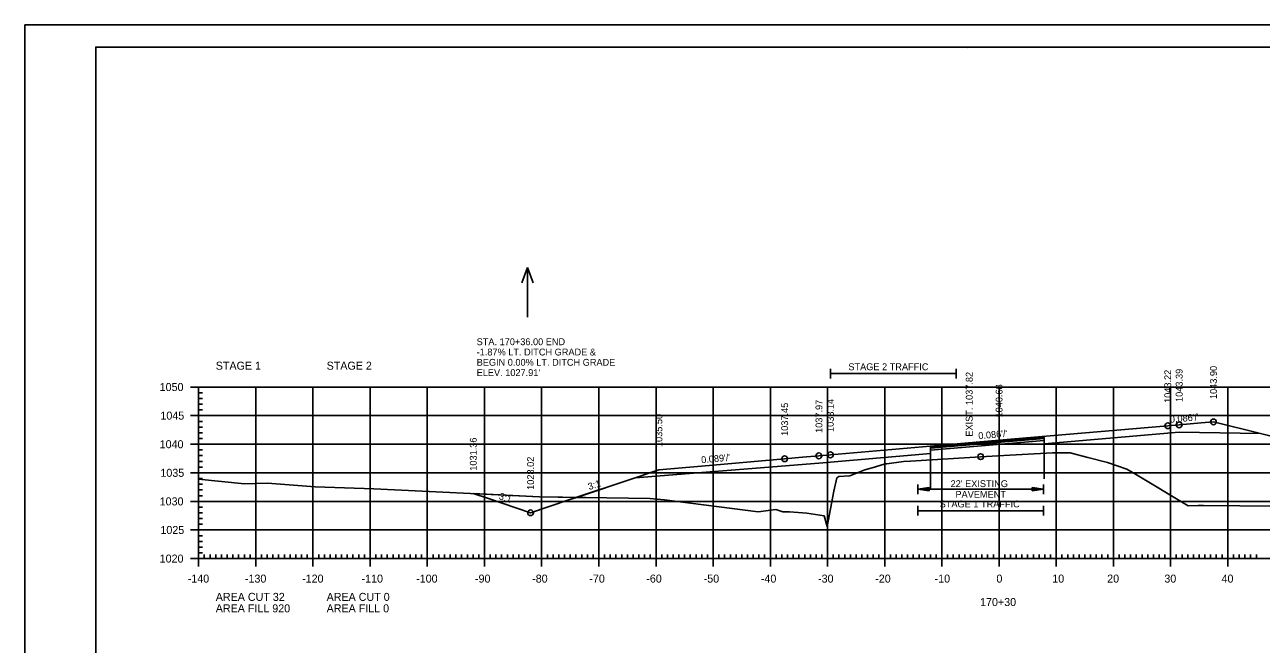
# Model space of a CAD drawing. Extents: x 1322838 to 1324533, y 339903 to 351025.
# Drawn here: x 1323533.3 to 1323749.6, y 346863.5 to 346971.9 of the extents above; entities that cross this region are included whole.
import ezdxf

# ---------------------------------------------------------------- set-up
doc = ezdxf.new("R2010")
doc.units = 0
for name, color, linetype in [('R_Alt Surface', 7, 'Continuous'), ('R_Axis', 7, 'Continuous'), ('R_Axis Annot', 7, 'Continuous'), ('R_Border', 7, 'Continuous'), ('R_Drive', 7, 'Continuous'), ('R_Exist Surface', 7, 'Continuous'), ('R_Fin Surface', 7, 'Continuous'), ('R_Fin Surface Annot', 7, 'Continuous'), ('R_Grid', 7, 'Continuous'), ('R_No Plot', 7, 'Continuous'), ('R_Water Annot', 7, 'Continuous'), ('R_Xsect Elev', 7, 'Continuous')]:
    doc.layers.add(name, color=color, linetype=linetype)

msp = doc.modelspace()

# ---------------------------------------------------------------- linework, layer by layer
at = {"layer": 'R_Alt Surface'}
msp.add_lwpolyline([(1323640.08, 346892.62), (1323672.22, 346895.18), (1323691.71, 346896.85), (1323691.72, 346897.98), (1323703.72, 346899.01), (1323711.6, 346899.69), (1323711.61, 346898.56), (1323735.22, 346900.6), (1323749.44, 346900.35)], dxfattribs=at)
at = {"layer": 'R_Axis'}
for p, q in [((1323562.32, 346908.5), (1323565.12, 346908.5)), ((1323563.72, 346878.5), (1323563.72, 346908.5)), ((1323563.72, 346907.5), (1323564.42, 346907.5)), ((1323563.72, 346906.5), (1323564.42, 346906.5)), ((1323563.72, 346905.5), (1323564.42, 346905.5)), ((1323563.72, 346904.5), (1323564.42, 346904.5)), ((1323562.32, 346903.5), (1323565.12, 346903.5)), ((1323563.72, 346902.5), (1323564.42, 346902.5)), ((1323563.72, 346901.5), (1323564.42, 346901.5)), ((1323563.72, 346900.5), (1323564.42, 346900.5)), ((1323562.32, 346898.5), (1323565.12, 346898.5)), ((1323563.72, 346899.5), (1323564.42, 346899.5)), ((1323563.72, 346897.5), (1323564.42, 346897.5)), ((1323563.72, 346896.5), (1323564.42, 346896.5)), ((1323562.32, 346893.5), (1323565.12, 346893.5)), ((1323563.72, 346895.5), (1323564.42, 346895.5)), ((1323563.72, 346894.5), (1323564.42, 346894.5)), ((1323563.72, 346892.5), (1323564.42, 346892.5)), ((1323563.72, 346891.5), (1323564.42, 346891.5)), ((1323563.72, 346890.5), (1323564.42, 346890.5)), ((1323563.72, 346889.5), (1323564.42, 346889.5)), ((1323562.32, 346888.5), (1323565.12, 346888.5)), ((1323563.72, 346887.5), (1323564.42, 346887.5)), ((1323563.72, 346886.5), (1323564.42, 346886.5)), ((1323563.72, 346885.5), (1323564.42, 346885.5)), ((1323562.32, 346883.5), (1323565.12, 346883.5)), ((1323563.72, 346884.5), (1323564.42, 346884.5)), ((1323563.72, 346882.5), (1323564.42, 346882.5)), ((1323563.72, 346881.5), (1323564.42, 346881.5)), ((1323563.72, 346880.5), (1323564.42, 346880.5)), ((1323562.32, 346878.5), (1323565.12, 346878.5)), ((1323563.72, 346877.1), (1323563.72, 346879.9)), ((1323563.72, 346879.5), (1323564.42, 346879.5)), ((1323563.72, 346878.5), (1323843.72, 346878.5)), ((1323564.72, 346878.5), (1323564.72, 346879.2)), ((1323565.72, 346878.5), (1323565.72, 346879.2)), ((1323566.72, 346878.5), (1323566.72, 346879.2)), ((1323567.72, 346878.5), (1323567.72, 346879.2)), ((1323568.72, 346878.5), (1323568.72, 346879.2)), ((1323569.72, 346878.5), (1323569.72, 346879.2)), ((1323570.72, 346878.5), (1323570.72, 346879.2)), ((1323571.72, 346878.5), (1323571.72, 346879.2)), ((1323572.72, 346878.5), (1323572.72, 346879.2)), ((1323573.72, 346877.1), (1323573.72, 346879.9)), ((1323574.72, 346878.5), (1323574.72, 346879.2)), ((1323575.72, 346878.5), (1323575.72, 346879.2)), ((1323576.72, 346878.5), (1323576.72, 346879.2)), ((1323577.72, 346878.5), (1323577.72, 346879.2)), ((1323578.72, 346878.5), (1323578.72, 346879.2)), ((1323579.72, 346878.5), (1323579.72, 346879.2)), ((1323580.72, 346878.5), (1323580.72, 346879.2)), ((1323581.72, 346878.5), (1323581.72, 346879.2)), ((1323582.72, 346878.5), (1323582.72, 346879.2)), ((1323583.72, 346877.1), (1323583.72, 346879.9)), ((1323584.72, 346878.5), (1323584.72, 346879.2)), ((1323585.72, 346878.5), (1323585.72, 346879.2)), ((1323586.72, 346878.5), (1323586.72, 346879.2)), ((1323587.72, 346878.5), (1323587.72, 346879.2)), ((1323588.72, 346878.5), (1323588.72, 346879.2)), ((1323589.72, 346878.5), (1323589.72, 346879.2)), ((1323590.72, 346878.5), (1323590.72, 346879.2)), ((1323591.72, 346878.5), (1323591.72, 346879.2)), ((1323592.72, 346878.5), (1323592.72, 346879.2)), ((1323593.72, 346877.1), (1323593.72, 346879.9)), ((1323594.72, 346878.5), (1323594.72, 346879.2)), ((1323595.72, 346878.5), (1323595.72, 346879.2)), ((1323596.72, 346878.5), (1323596.72, 346879.2)), ((1323597.72, 346878.5), (1323597.72, 346879.2)), ((1323598.72, 346878.5), (1323598.72, 346879.2)), ((1323599.72, 346878.5), (1323599.72, 346879.2)), ((1323600.72, 346878.5), (1323600.72, 346879.2)), ((1323601.72, 346878.5), (1323601.72, 346879.2)), ((1323602.72, 346878.5), (1323602.72, 346879.2)), ((1323603.72, 346877.1), (1323603.72, 346879.9)), ((1323604.72, 346878.5), (1323604.72, 346879.2)), ((1323605.72, 346878.5), (1323605.72, 346879.2)), ((1323606.72, 346878.5), (1323606.72, 346879.2)), ((1323607.72, 346878.5), (1323607.72, 346879.2)), ((1323608.72, 346878.5), (1323608.72, 346879.2)), ((1323609.72, 346878.5), (1323609.72, 346879.2)), ((1323610.72, 346878.5), (1323610.72, 346879.2)), ((1323611.72, 346878.5), (1323611.72, 346879.2)), ((1323612.72, 346878.5), (1323612.72, 346879.2)), ((1323613.72, 346877.1), (1323613.72, 346879.9)), ((1323614.72, 346878.5), (1323614.72, 346879.2)), ((1323615.72, 346878.5), (1323615.72, 346879.2)), ((1323616.72, 346878.5), (1323616.72, 346879.2)), ((1323617.72, 346878.5), (1323617.72, 346879.2)), ((1323618.72, 346878.5), (1323618.72, 346879.2)), ((1323619.72, 346878.5), (1323619.72, 346879.2)), ((1323620.72, 346878.5), (1323620.72, 346879.2)), ((1323621.72, 346878.5), (1323621.72, 346879.2)), ((1323622.72, 346878.5), (1323622.72, 346879.2)), ((1323623.72, 346877.1), (1323623.72, 346879.9)), ((1323624.72, 346878.5), (1323624.72, 346879.2)), ((1323625.72, 346878.5), (1323625.72, 346879.2)), ((1323626.72, 346878.5), (1323626.72, 346879.2)), ((1323627.72, 346878.5), (1323627.72, 346879.2)), ((1323628.72, 346878.5), (1323628.72, 346879.2)), ((1323629.72, 346878.5), (1323629.72, 346879.2)), ((1323630.72, 346878.5), (1323630.72, 346879.2)), ((1323631.72, 346878.5), (1323631.72, 346879.2)), ((1323632.72, 346878.5), (1323632.72, 346879.2)), ((1323633.72, 346877.1), (1323633.72, 346879.9)), ((1323634.72, 346878.5), (1323634.72, 346879.2)), ((1323635.72, 346878.5), (1323635.72, 346879.2)), ((1323636.72, 346878.5), (1323636.72, 346879.2)), ((1323637.72, 346878.5), (1323637.72, 346879.2)), ((1323638.72, 346878.5), (1323638.72, 346879.2)), ((1323639.72, 346878.5), (1323639.72, 346879.2)), ((1323640.72, 346878.5), (1323640.72, 346879.2)), ((1323641.72, 346878.5), (1323641.72, 346879.2)), ((1323642.72, 346878.5), (1323642.72, 346879.2)), ((1323643.72, 346877.1), (1323643.72, 346879.9)), ((1323644.72, 346878.5), (1323644.72, 346879.2)), ((1323645.72, 346878.5), (1323645.72, 346879.2)), ((1323646.72, 346878.5), (1323646.72, 346879.2)), ((1323647.72, 346878.5), (1323647.72, 346879.2)), ((1323648.72, 346878.5), (1323648.72, 346879.2)), ((1323649.72, 346878.5), (1323649.72, 346879.2)), ((1323650.72, 346878.5), (1323650.72, 346879.2)), ((1323651.72, 346878.5), (1323651.72, 346879.2)), ((1323652.72, 346878.5), (1323652.72, 346879.2)), ((1323653.72, 346877.1), (1323653.72, 346879.9)), ((1323654.72, 346878.5), (1323654.72, 346879.2)), ((1323655.72, 346878.5), (1323655.72, 346879.2)), ((1323656.72, 346878.5), (1323656.72, 346879.2)), ((1323657.72, 346878.5), (1323657.72, 346879.2)), ((1323658.72, 346878.5), (1323658.72, 346879.2)), ((1323659.72, 346878.5), (1323659.72, 346879.2)), ((1323660.72, 346878.5), (1323660.72, 346879.2)), ((1323661.72, 346878.5), (1323661.72, 346879.2)), ((1323662.72, 346878.5), (1323662.72, 346879.2)), ((1323663.72, 346877.1), (1323663.72, 346879.9)), ((1323664.72, 346878.5), (1323664.72, 346879.2)), ((1323665.72, 346878.5), (1323665.72, 346879.2)), ((1323666.72, 346878.5), (1323666.72, 346879.2)), ((1323667.72, 346878.5), (1323667.72, 346879.2)), ((1323668.72, 346878.5), (1323668.72, 346879.2)), ((1323669.72, 346878.5), (1323669.72, 346879.2)), ((1323670.72, 346878.5), (1323670.72, 346879.2)), ((1323671.72, 346878.5), (1323671.72, 346879.2)), ((1323672.72, 346878.5), (1323672.72, 346879.2)), ((1323673.72, 346877.1), (1323673.72, 346879.9)), ((1323674.72, 346878.5), (1323674.72, 346879.2)), ((1323675.72, 346878.5), (1323675.72, 346879.2)), ((1323676.72, 346878.5), (1323676.72, 346879.2)), ((1323677.72, 346878.5), (1323677.72, 346879.2)), ((1323678.72, 346878.5), (1323678.72, 346879.2)), ((1323679.72, 346878.5), (1323679.72, 346879.2)), ((1323680.72, 346878.5), (1323680.72, 346879.2)), ((1323681.72, 346878.5), (1323681.72, 346879.2)), ((1323682.72, 346878.5), (1323682.72, 346879.2)), ((1323683.72, 346877.1), (1323683.72, 346879.9)), ((1323684.72, 346878.5), (1323684.72, 346879.2)), ((1323685.72, 346878.5), (1323685.72, 346879.2)), ((1323686.72, 346878.5), (1323686.72, 346879.2)), ((1323687.72, 346878.5), (1323687.72, 346879.2)), ((1323688.72, 346878.5), (1323688.72, 346879.2)), ((1323689.72, 346878.5), (1323689.72, 346879.2)), ((1323690.72, 346878.5), (1323690.72, 346879.2)), ((1323691.72, 346878.5), (1323691.72, 346879.2)), ((1323692.72, 346878.5), (1323692.72, 346879.2)), ((1323693.72, 346877.1), (1323693.72, 346879.9)), ((1323694.72, 346878.5), (1323694.72, 346879.2)), ((1323695.72, 346878.5), (1323695.72, 346879.2)), ((1323696.72, 346878.5), (1323696.72, 346879.2)), ((1323697.72, 346878.5), (1323697.72, 346879.2)), ((1323698.72, 346878.5), (1323698.72, 346879.2)), ((1323699.72, 346878.5), (1323699.72, 346879.2)), ((1323700.72, 346878.5), (1323700.72, 346879.2)), ((1323701.72, 346878.5), (1323701.72, 346879.2)), ((1323702.72, 346878.5), (1323702.72, 346879.2)), ((1323703.72, 346877.1), (1323703.72, 346879.9)), ((1323704.72, 346878.5), (1323704.72, 346879.2)), ((1323705.72, 346878.5), (1323705.72, 346879.2)), ((1323706.72, 346878.5), (1323706.72, 346879.2)), ((1323707.72, 346878.5), (1323707.72, 346879.2)), ((1323708.72, 346878.5), (1323708.72, 346879.2)), ((1323709.72, 346878.5), (1323709.72, 346879.2)), ((1323710.72, 346878.5), (1323710.72, 346879.2)), ((1323711.72, 346878.5), (1323711.72, 346879.2)), ((1323712.72, 346878.5), (1323712.72, 346879.2)), ((1323713.72, 346877.1), (1323713.72, 346879.9)), ((1323714.72, 346878.5), (1323714.72, 346879.2)), ((1323715.72, 346878.5), (1323715.72, 346879.2)), ((1323716.72, 346878.5), (1323716.72, 346879.2)), ((1323717.72, 346878.5), (1323717.72, 346879.2)), ((1323718.72, 346878.5), (1323718.72, 346879.2)), ((1323719.72, 346878.5), (1323719.72, 346879.2)), ((1323720.72, 346878.5), (1323720.72, 346879.2)), ((1323721.72, 346878.5), (1323721.72, 346879.2)), ((1323722.72, 346878.5), (1323722.72, 346879.2)), ((1323723.72, 346877.1), (1323723.72, 346879.9)), ((1323724.72, 346878.5), (1323724.72, 346879.2)), ((1323725.72, 346878.5), (1323725.72, 346879.2)), ((1323726.72, 346878.5), (1323726.72, 346879.2)), ((1323727.72, 346878.5), (1323727.72, 346879.2)), ((1323728.72, 346878.5), (1323728.72, 346879.2)), ((1323729.72, 346878.5), (1323729.72, 346879.2)), ((1323730.72, 346878.5), (1323730.72, 346879.2)), ((1323731.72, 346878.5), (1323731.72, 346879.2)), ((1323732.72, 346878.5), (1323732.72, 346879.2)), ((1323733.72, 346877.1), (1323733.72, 346879.9)), ((1323734.72, 346878.5), (1323734.72, 346879.2)), ((1323735.72, 346878.5), (1323735.72, 346879.2)), ((1323736.72, 346878.5), (1323736.72, 346879.2)), ((1323737.72, 346878.5), (1323737.72, 346879.2)), ((1323738.72, 346878.5), (1323738.72, 346879.2)), ((1323739.72, 346878.5), (1323739.72, 346879.2)), ((1323740.72, 346878.5), (1323740.72, 346879.2)), ((1323741.72, 346878.5), (1323741.72, 346879.2)), ((1323742.72, 346878.5), (1323742.72, 346879.2)), ((1323743.72, 346877.1), (1323743.72, 346879.9)), ((1323744.72, 346878.5), (1323744.72, 346879.2)), ((1323745.72, 346878.5), (1323745.72, 346879.2)), ((1323746.72, 346878.5), (1323746.72, 346879.2)), ((1323747.72, 346878.5), (1323747.72, 346879.2)), ((1323748.72, 346878.5), (1323748.72, 346879.2))]:
    msp.add_line(p, q, dxfattribs=at)
at = {"layer": 'R_Axis Annot'}
for p, q in [((1323674.22, 346911.7), (1323674.22, 346910)), ((1323674.22, 346910.85), (1323696.22, 346910.85)), ((1323696.22, 346911.7), (1323696.22, 346910)), ((1323689.5, 346891.48), (1323689.5, 346889.77)), ((1323711.5, 346891.48), (1323711.5, 346889.77)), ((1323691.5, 346890.92), (1323689.5, 346890.62)), ((1323691.5, 346890.32), (1323689.5, 346890.62)), ((1323689.5, 346890.62), (1323711.5, 346890.62)), ((1323691.5, 346890.87), (1323689.84, 346890.62)), ((1323691.5, 346890.37), (1323689.84, 346890.62)), ((1323691.5, 346890.82), (1323690.18, 346890.62)), ((1323691.5, 346890.42), (1323690.18, 346890.62)), ((1323691.5, 346890.77), (1323690.52, 346890.62)), ((1323691.5, 346890.47), (1323690.52, 346890.62)), ((1323691.5, 346890.72), (1323690.85, 346890.62)), ((1323691.5, 346890.53), (1323690.85, 346890.62)), ((1323691.5, 346890.67), (1323691.19, 346890.62)), ((1323691.5, 346890.58), (1323691.19, 346890.62)), ((1323691.5, 346890.32), (1323691.5, 346890.92)), ((1323709.5, 346890.92), (1323711.5, 346890.62)), ((1323709.5, 346890.92), (1323709.5, 346890.32)), ((1323709.5, 346890.87), (1323711.17, 346890.62)), ((1323709.5, 346890.82), (1323710.83, 346890.62)), ((1323709.5, 346890.77), (1323710.49, 346890.62)), ((1323709.5, 346890.72), (1323710.15, 346890.62)), ((1323709.5, 346890.67), (1323709.82, 346890.62)), ((1323709.5, 346890.32), (1323711.5, 346890.62)), ((1323709.5, 346890.53), (1323710.15, 346890.62)), ((1323709.5, 346890.42), (1323710.83, 346890.62)), ((1323709.5, 346890.37), (1323711.17, 346890.62)), ((1323709.5, 346890.47), (1323710.49, 346890.62)), ((1323709.5, 346890.58), (1323709.82, 346890.62)), ((1323689.5, 346887.71), (1323689.5, 346886.01)), ((1323711.5, 346887.71), (1323711.5, 346886.01)), ((1323689.5, 346886.86), (1323711.5, 346886.86))]:
    msp.add_line(p, q, dxfattribs=at)
at = {"layer": 'R_Border'}
for p, q in [((1323545.72, 346967.96), (1323861.9, 346967.96)), ((1323545.72, 346762.5), (1323545.72, 346967.96)), ((1323698.24, 346967.7), (1323698.24, 346967.7)), ((1323698.24, 346967.7), (1323698.24, 346967.7))]:
    msp.add_line(p, q, dxfattribs=at)
at = {"layer": 'R_Exist Surface'}
msp.add_lwpolyline([(1323563.72, 346892.37), (1323571.76, 346891.59), (1323575.79, 346891.7), (1323584.1, 346891.04), (1323594.35, 346890.71), (1323623.37, 346889.29), (1323631.41, 346889.17), (1323642.65, 346888.99), (1323645.2, 346888.79), (1323661.61, 346886.66), (1323664.67, 346887.06), (1323665.92, 346886.66), (1323667.07, 346886.66), (1323667.08, 346886.66), (1323670.09, 346886.45), (1323673.15, 346885.96), (1323673.66, 346884.09), (1323674.83, 346890.28), (1323675.37, 346892.62), (1323675.71, 346892.85), (1323677.63, 346892.95), (1323680.27, 346894.02), (1323681.53, 346894.38), (1323683.6, 346895.01), (1323683.91, 346895.06), (1323684.07, 346895.08), (1323686.98, 346895.45), (1323688.21, 346895.53), (1323700.5, 346896.32), (1323703.49, 346896.49), (1323713.04, 346897.01), (1323714.1, 346897.01), (1323716.17, 346897), (1323719.27, 346896.15), (1323722.66, 346895.33), (1323726.06, 346894.15), (1323727.6, 346893.29), (1323736.77, 346887.7), (1323738.56, 346887.79), (1323738.73, 346887.78), (1323738.86, 346887.81), (1323739.45, 346887.81), (1323752.17, 346887.68)], dxfattribs=at)
at = {"layer": 'R_Fin Surface'}
msp.add_lwpolyline([(1323611.76, 346889.86), (1323614.41, 346888.98), (1323621.78, 346886.52), (1323621.78, 346886.52), (1323628.46, 346888.75), (1323640.08, 346892.62), (1323640.08, 346892.62), (1323642.99, 346893.59), (1323644.22, 346894), (1323651.65, 346894.66), (1323666.22, 346895.95), (1323669.35, 346896.22), (1323672.22, 346896.47), (1323674.22, 346896.64), (1323674.22, 346896.64), (1323703.72, 346899.18), (1323703.72, 346899.18), (1323733.22, 346901.72), (1323735.22, 346901.89), (1323739.04, 346902.22), (1323741.22, 346902.4), (1323749.44, 346900.35), (1323753.1, 346899.43)], dxfattribs=at)
at = {"layer": 'R_Grid'}
for p, q in [((1323563.72, 346908.5), (1323843.72, 346908.5)), ((1323563.72, 346878.5), (1323563.72, 346908.5)), ((1323573.72, 346878.5), (1323573.72, 346908.5)), ((1323583.72, 346878.5), (1323583.72, 346908.5)), ((1323593.72, 346878.5), (1323593.72, 346908.5)), ((1323603.72, 346878.5), (1323603.72, 346908.5)), ((1323613.72, 346878.5), (1323613.72, 346908.5)), ((1323623.72, 346878.5), (1323623.72, 346908.5)), ((1323633.72, 346878.5), (1323633.72, 346908.5)), ((1323643.72, 346878.5), (1323643.72, 346908.5)), ((1323653.72, 346878.5), (1323653.72, 346908.5)), ((1323663.72, 346878.5), (1323663.72, 346908.5)), ((1323673.72, 346878.5), (1323673.72, 346908.5)), ((1323683.72, 346878.5), (1323683.72, 346908.5)), ((1323693.72, 346878.5), (1323693.72, 346908.5)), ((1323703.72, 346878.5), (1323703.72, 346908.5)), ((1323713.72, 346878.5), (1323713.72, 346908.5)), ((1323723.72, 346878.5), (1323723.72, 346908.5)), ((1323733.72, 346878.5), (1323733.72, 346908.5)), ((1323743.72, 346878.5), (1323743.72, 346908.5)), ((1323563.72, 346903.5), (1323843.72, 346903.5)), ((1323563.72, 346898.5), (1323843.72, 346898.5)), ((1323563.72, 346893.5), (1323772.32, 346893.5)), ((1323563.72, 346888.5), (1323843.72, 346888.5)), ((1323563.72, 346883.5), (1323843.72, 346883.5)), ((1323563.72, 346878.5), (1323843.72, 346878.5))]:
    msp.add_line(p, q, dxfattribs=at)
at = {"layer": 'R_No Plot'}
for p, q in [((1323533.31, 346971.86), (1323866.65, 346971.86)), ((1323691.75, 346897.44), (1323711.63, 346899.15)), ((1323711.61, 346898.56), (1323711.61, 346892.46)), ((1323691.71, 346896.85), (1323691.71, 346890.75))]:
    msp.add_line(p, q, dxfattribs=at)
for points in [[(1323533.31, 346971.86), (1323866.65, 346971.86), (1323866.65, 346758.52), (1323533.31, 346758.52)], [(1323779.64, 346967.96), (1323799.26, 346967.96), (1323799.26, 346958.08), (1323815.37, 346958.08), (1323838.57, 346958.08), (1323838.57, 346925.41), (1323861.77, 346925.41), (1323861.9, 346762.5), (1323545.72, 346762.5), (1323545.72, 346967.96)], [(1323611.76, 346889.86), (1323623.37, 346889.29), (1323629.79, 346889.19), (1323628.46, 346888.75), (1323621.78, 346886.52), (1323621.78, 346886.52), (1323614.41, 346888.98)]]:
    msp.add_lwpolyline(points, close=True, dxfattribs=at)
for points in [[(1323753.1, 346899.43), (1323749.44, 346900.35), (1323735.22, 346900.6), (1323711.61, 346898.56), (1323711.6, 346899.69), (1323703.72, 346899.01), (1323691.72, 346897.98), (1323691.71, 346896.85), (1323672.22, 346895.18), (1323640.08, 346892.62), (1323640.08, 346892.62), (1323629.79, 346889.19), (1323631.41, 346889.17), (1323642.65, 346888.99), (1323645.2, 346888.79), (1323661.61, 346886.66), (1323664.67, 346887.06), (1323665.92, 346886.66), (1323667.07, 346886.66), (1323667.08, 346886.66), (1323670.09, 346886.45), (1323673.15, 346885.96), (1323673.66, 346884.09), (1323674.83, 346890.28), (1323675.37, 346892.62), (1323675.71, 346892.85), (1323677.63, 346892.95), (1323680.27, 346894.02), (1323681.53, 346894.38), (1323683.6, 346895.01), (1323683.91, 346895.06), (1323684.07, 346895.08), (1323686.98, 346895.45), (1323688.21, 346895.53), (1323700.5, 346896.32), (1323703.49, 346896.49), (1323713.04, 346897.01), (1323714.1, 346897.01), (1323716.17, 346897), (1323719.27, 346896.15), (1323722.66, 346895.33), (1323726.06, 346894.15), (1323727.6, 346893.29), (1323736.77, 346887.7), (1323738.56, 346887.79), (1323738.73, 346887.78), (1323738.86, 346887.81), (1323739.45, 346887.81), (1323752.17, 346887.68)], [(1323691.71, 346897.81), (1323711.6, 346899.52)]]:
    msp.add_lwpolyline(points, dxfattribs=at)
for centre in [(1323733.22, 346901.72), (1323735.22, 346901.89), (1323741.22, 346902.4), (1323666.22, 346895.95), (1323672.22, 346896.47), (1323674.22, 346896.64), (1323700.5, 346896.32), (1323621.78, 346886.52)]:
    msp.add_circle(centre, 0.5, dxfattribs=at)
at = {"layer": 'R_Water Annot'}
for p, q in [((1323621.24, 346929.41), (1323620.28, 346926.75)), ((1323621.24, 346920.72), (1323621.24, 346929.41)), ((1323621.24, 346929.41), (1323622.21, 346926.75))]:
    msp.add_line(p, q, dxfattribs=at)

# ---------------------------------------------------------------- texts
at = {"layer": 'R_Axis Annot'}
for s, height, p in [('STAGE 1', 1.4, (1323566.72, 346911.53)), ('STAGE 2', 1.4, (1323586.11, 346911.53)), ('STAGE 2 TRAFFIC', 1.2, (1323677.37, 346911.44)), ('1050', 1.4, (1323556.91, 346907.8)), ('1045', 1.4, (1323557.04, 346902.8)), ('1040', 1.4, (1323556.91, 346897.8)), ('1035', 1.4, (1323557.04, 346892.8)), ("22' EXISTING ", 1.2, (1323695.24, 346891)), ('1030', 1.4, (1323556.91, 346887.8)), ('PAVEMENT', 1.2, (1323696.09, 346889.13)), ('STAGE 1 TRAFFIC', 1.2, (1323693.34, 346887.45)), ('1025', 1.4, (1323557.04, 346882.8)), ('1020', 1.4, (1323556.91, 346877.8)), ('-140', 1.4, (1323561.82, 346874.3)), ('-130', 1.4, (1323571.82, 346874.3)), ('-120', 1.4, (1323581.82, 346874.3)), ('-110', 1.4, (1323592.22, 346874.3)), ('-100', 1.4, (1323601.77, 346874.3)), ('-90', 1.4, (1323612.06, 346874.3)), ('-80', 1.4, (1323622.06, 346874.3)), ('-70', 1.4, (1323632.06, 346874.3)), ('-60', 1.4, (1323642.02, 346874.3)), ('-50', 1.4, (1323652.06, 346874.3)), ('-40', 1.4, (1323662.06, 346874.3)), ('-30', 1.4, (1323672.06, 346874.3)), ('-20', 1.4, (1323682.06, 346874.3)), ('-10', 1.4, (1323692.45, 346874.3)), ('0', 1.4, (1323703.26, 346874.3)), ('10', 1.4, (1323713.03, 346874.3)), ('20', 1.4, (1323722.63, 346874.3)), ('30', 1.4, (1323732.63, 346874.3)), ('40', 1.4, (1323742.63, 346874.3)), ('AREA CUT 32', 1.4, (1323566.72, 346871.1)), ('AREA CUT 0', 1.4, (1323586.11, 346871.1)), ('AREA FILL 920', 1.4, (1323566.72, 346869.1)), ('AREA FILL 0', 1.4, (1323586.11, 346869.1)), ('170+30', 1.4, (1323700.4, 346870.2))]:
    msp.add_text(s, height=height, dxfattribs=at).set_placement(p)
at = {"layer": 'R_Drive'}
for s, p in [('STA. 170+36.00 END ', (1323612.35, 346915.82)), ('-1.87% LT. DITCH GRADE &', (1323612.35, 346914.02)), ('BEGIN 0.00% LT. DITCH GRADE', (1323612.35, 346912.22)), ("ELEV. 1027.91'", (1323612.35, 346910.42))]:
    msp.add_text(s, height=1.2, dxfattribs=at).set_placement(p)
at = {"layer": 'R_Fin Surface Annot'}
for s, rotation, p in [('1043.22', 90, (1323733.82, 346905.72)), ('1043.39', 90, (1323735.82, 346905.89)), ('1043.90', 90, (1323741.82, 346906.4)), ('1040.68', 90, (1323704.32, 346903.18)), ('1038.14', 90, (1323674.82, 346900.64)), ('1037.45', 90, (1323666.82, 346899.95)), ('1037.97', 90, (1323672.82, 346900.47)), ('1035.50', 90, (1323644.82, 346898)), ("0.086'/'", 4.9153, (1323733.64, 346902.25)), ("0.086'/'", 4.9153, (1323700.14, 346899.37)), ('1031.36', 90, (1323612.36, 346893.86)), ('1028.02', 90, (1323622.38, 346890.52)), ("0.089'/'", 5.0729, (1323651.67, 346895.16)), ('3:1', 18.4349, (1323632.05, 346890.47)), ('3:1', 341.5634, (1323616.14, 346888.93))]:
    msp.add_text(s, height=1.2, rotation=rotation, dxfattribs=at).set_placement(p)
at = {"layer": 'R_Xsect Elev'}
msp.add_text('EXIST. 1037.82', height=1.2, rotation=90, dxfattribs=at).set_placement((1323699.1, 346899.82))

doc.saveas('drawing.dxf')
